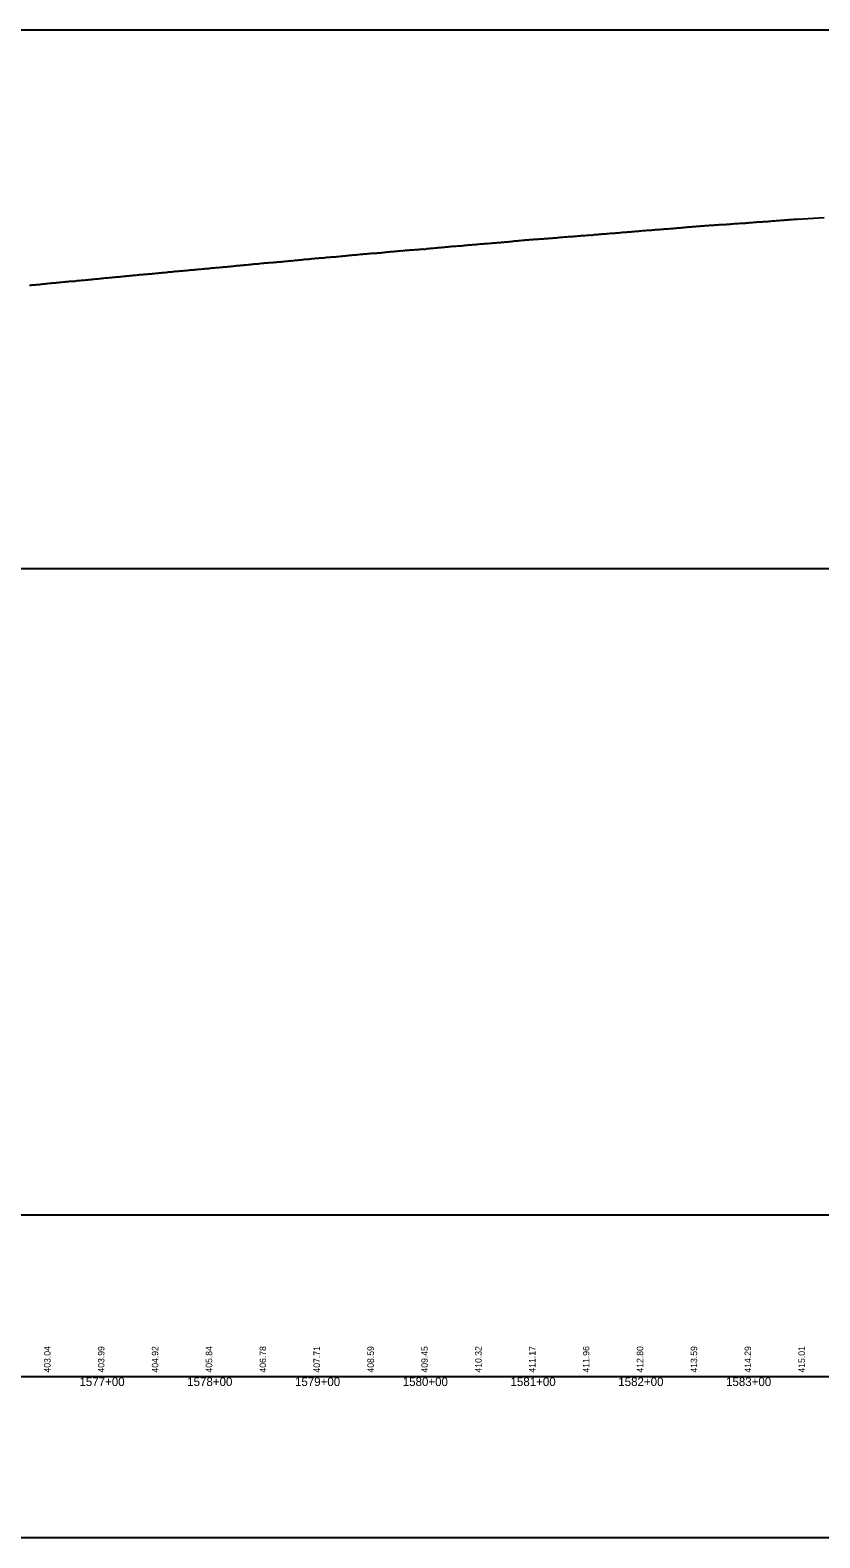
# Model space of a CAD drawing. Extents: x 2898 to 49495, y -15038 to -13538.
# Drawn here: x 47183 to 47916, y -15038 to -13638 of the extents above; entities that cross this region are included whole.
import ezdxf

# ---------------------------------------------------------------- set-up
doc = ezdxf.new("R2010")
doc.units = 0
for name, color, linetype in [('RD_DDB_Profile_EX', 7, 'Continuous'), ('RD_DDB_StaTX', 7, 'Continuous'), ('RD_DDB_StripGrade', 7, 'Continuous'), ('RD_GPK_Profile_Cell', 7, 'Continuous'), ('RD_SHT_ShtClip', 7, 'Continuous')]:
    doc.layers.add(name, color=color, linetype=linetype)

msp = doc.modelspace()

# ---------------------------------------------------------------- linework, layer by layer
at = {"layer": 'RD_DDB_Profile_EX'}
for points in [[(47742.9, -13825.5), (47743.9, -13825.4), (47744.9, -13825.2), (47745.9, -13825.2), (47746.9, -13825.1), (47747.9, -13825), (47748.9, -13824.9), (47749.9, -13824.9), (47750.9, -13824.8), (47751.9, -13824.6), (47752.9, -13824.5), (47753.9, -13824.4), (47754.9, -13824.4), (47755.9, -13824.3), (47756.9, -13824.3), (47757.9, -13824.2), (47758.9, -13824.2), (47759.9, -13824.1), (47760.9, -13823.9), (47761.9, -13823.9), (47762.9, -13823.8), (47763.9, -13823.7), (47764.9, -13823.7), (47765.9, -13823.6), (47766.9, -13823.6), (47767.9, -13823.5), (47768.9, -13823.4), (47769.9, -13823.3), (47770.9, -13823.2), (47771.9, -13823.1), (47772.9, -13823), (47773.9, -13823), (47774.9, -13822.9), (47775.9, -13822.8), (47776.9, -13822.7), (47777.9, -13822.6), (47778.9, -13822.6), (47779.9, -13822.5), (47780.9, -13822.4), (47781.9, -13822.4), (47782.9, -13822.2), (47783.9, -13822.1), (47784.9, -13822), (47785.9, -13821.9), (47786.9, -13821.9), (47787.9, -13821.8), (47788.9, -13821.7), (47789.9, -13821.6), (47790.9, -13821.5), (47791.9, -13821.4), (47792.9, -13821.3), (47793.9, -13821.2), (47795, -13821.2), (47795.9, -13821.1), (47796.9, -13821), (47797.2, -13821), (47797.9, -13820.9), (47798.9, -13820.8), (47799.9, -13820.8), (47800.9, -13820.7), (47801.9, -13820.6), (47802.9, -13820.5), (47803.9, -13820.5), (47804.9, -13820.4), (47805.9, -13820.3), (47806.9, -13820.2), (47807.9, -13820.1), (47808.9, -13820.1), (47809.9, -13820), (47810.9, -13820), (47811.9, -13819.9), (47812.9, -13819.8), (47813.9, -13819.7), (47814.9, -13819.6), (47815.9, -13819.6), (47816.9, -13819.5), (47817.9, -13819.4), (47818.9, -13819.3), (47819.9, -13819.3), (47820.9, -13819.2), (47821.9, -13819.1), (47822.9, -13819), (47823.9, -13819), (47824.9, -13819), (47825.9, -13819), (47826.9, -13818.9), (47827.9, -13818.9), (47828.9, -13818.8), (47829.9, -13818.7), (47830.9, -13818.6), (47831.9, -13818.5), (47832.9, -13818.5), (47833.9, -13818.3), (47834.9, -13818.3), (47835.9, -13818.2), (47836.9, -13818.1), (47837.9, -13818.1), (47838.9, -13818), (47839.9, -13817.9), (47840.9, -13817.9), (47841.9, -13817.8)], [(47841.9, -13817.8), (47842.9, -13817.8), (47843.9, -13817.7), (47844.9, -13817.6), (47845.9, -13817.6), (47846.9, -13817.7), (47847.9, -13817.4), (47848.9, -13817.3), (47849.9, -13817.3), (47850.9, -13817.2), (47851.9, -13817.1), (47852.9, -13817), (47853.9, -13817), (47854.9, -13816.9), (47855.9, -13816.8), (47856.9, -13816.7), (47857.9, -13816.6), (47858.9, -13816.6), (47859.9, -13816.5), (47860.9, -13816.6), (47861.9, -13816.4), (47862.9, -13816.4), (47863.9, -13816.2), (47864.9, -13816.2), (47865.9, -13816.1), (47866.9, -13816), (47867.9, -13816), (47868.9, -13815.8), (47869.9, -13815.7), (47870.9, -13815.7), (47871.9, -13815.6), (47872.9, -13815.5), (47873.9, -13815.4), (47874.9, -13815.4), (47875.9, -13815.3), (47876.9, -13815.2), (47877.9, -13815.2), (47878.9, -13815.1), (47879.9, -13815), (47880.9, -13814.9), (47881.9, -13814.8), (47882.9, -13814.8), (47883.9, -13814.7), (47884.9, -13814.6), (47885.9, -13814.5), (47886.9, -13814.5), (47887.9, -13814.4), (47888.9, -13814.3), (47889.9, -13814.3), (47890.3, -13814.2), (47890.9, -13814.2), (47892.1, -13814.1), (47892.9, -13814), (47894.3, -13813.9), (47895.4, -13813.9), (47900.4, -13813.6), (47905.4, -13813.3), (47910.4, -13813), (47915.4, -13812.7), (47920.4, -13812.5)], [(47642.9, -13833.3), (47643.9, -13833.2), (47644.9, -13833.2), (47645.9, -13833.1), (47646.9, -13833), (47647.9, -13833), (47648.9, -13833), (47649.9, -13832.9), (47650.9, -13832.7), (47651.9, -13832.7), (47652.9, -13832.7), (47653.9, -13832.5), (47654.9, -13832.4), (47655.9, -13832.3), (47656.9, -13832.3), (47657.9, -13832.3), (47658.9, -13832.2), (47659.9, -13832.1), (47660.9, -13832), (47661.9, -13832), (47662.9, -13831.8), (47663.9, -13831.8), (47664.9, -13831.7), (47665.9, -13831.6), (47666.9, -13831.6), (47667.9, -13831.5), (47668.9, -13831.4), (47669.9, -13831.3), (47670.9, -13831.3), (47671.9, -13831.2), (47672.9, -13831.1), (47673.9, -13831.1), (47674.9, -13830.8), (47675.9, -13830.7), (47676.9, -13830.7), (47677.9, -13830.6), (47678.9, -13830.5), (47679.9, -13830.4), (47680.9, -13830.4), (47681.9, -13830.4), (47682.9, -13830.2), (47683.9, -13830.1), (47684.9, -13830.1), (47685.9, -13830.1), (47686.9, -13830.1), (47687.9, -13829.9), (47688.9, -13829.7), (47689.9, -13829.7), (47690.9, -13829.7), (47691.9, -13829.5), (47692.9, -13829.4), (47693.9, -13829.4), (47694.9, -13829.2), (47695.9, -13829.2), (47696.9, -13829.2), (47697.9, -13829), (47698.9, -13829), (47699.9, -13828.9), (47700.9, -13828.8), (47701.9, -13828.7), (47702.9, -13828.6), (47703.9, -13828.7), (47704.9, -13828.7), (47705.9, -13828.4), (47706.9, -13828.3), (47707.9, -13828.3), (47708.9, -13828.3), (47709.9, -13828.1), (47710.9, -13828), (47711.9, -13827.9), (47712.9, -13827.8), (47713.9, -13827.7), (47714.9, -13827.7), (47715.9, -13827.6), (47716.9, -13827.5), (47717.9, -13827.5), (47718.9, -13827.3), (47719.9, -13827.2), (47720.9, -13827.2), (47721.9, -13827.1), (47722.9, -13827), (47723.9, -13826.9), (47724.9, -13827), (47725.9, -13826.9), (47726.9, -13826.8), (47727.9, -13826.7), (47728.9, -13826.6), (47729.9, -13826.6), (47730.9, -13826.4), (47731.9, -13826.3), (47732.9, -13826.2), (47733.9, -13826.2), (47734.9, -13826.2), (47735.9, -13826), (47736.9, -13825.9), (47737.9, -13825.8), (47738.9, -13825.7), (47739.9, -13825.6), (47740.9, -13825.6), (47741.9, -13825.5), (47742.9, -13825.5)], [(47442.9, -13850.8), (47444, -13850.7), (47445, -13850.6), (47446, -13850.5), (47447, -13850.5), (47447.9, -13850.3), (47448.9, -13850.3), (47450, -13850.3), (47451, -13850.1), (47452, -13850), (47452.9, -13850), (47453.9, -13849.8), (47455, -13849.8), (47456, -13849.8), (47457, -13849.5), (47457.9, -13849.5), (47458.9, -13849.4), (47460, -13849.3), (47461, -13849.2), (47462, -13849.2), (47462.9, -13849.1), (47463.9, -13849), (47464.9, -13848.9), (47466, -13848.9), (47467, -13848.8), (47467.9, -13848.7), (47468.9, -13848.6), (47469.9, -13848.5), (47471, -13848.4), (47472, -13848.2), (47472.9, -13848.2), (47473.9, -13848.1), (47474.9, -13848), (47476, -13847.9), (47477, -13847.7), (47477.9, -13847.7), (47478.9, -13847.6), (47479.9, -13847.5), (47480.9, -13847.5), (47482, -13847.4), (47482.9, -13847.2), (47483.9, -13847.1), (47484.9, -13847.1), (47485.9, -13847), (47487, -13846.9), (47487.9, -13846.8), (47488.9, -13846.7), (47489.9, -13846.6), (47490.9, -13846.6), (47492, -13846.4), (47492.9, -13846.3), (47493.9, -13846.3), (47494.9, -13846.1), (47495.9, -13846.1), (47496.9, -13846), (47497.9, -13846), (47498.9, -13845.9), (47499.9, -13845.7), (47500.9, -13845.6), (47501.9, -13845.5), (47502.9, -13845.5), (47503.9, -13845.5), (47504.9, -13845.4), (47505.9, -13845.3), (47506.9, -13845.2), (47507.9, -13845.1), (47508.9, -13845.1), (47509.9, -13845), (47510.9, -13844.9), (47511.9, -13844.7), (47512.9, -13844.6), (47513.9, -13844.6), (47514.9, -13844.4), (47515.9, -13844.4), (47516.9, -13844.2), (47517.9, -13844.1), (47518.9, -13844.1), (47519.9, -13844), (47520.9, -13843.9), (47521.9, -13843.8), (47522.9, -13843.7), (47523.9, -13843.6), (47524.9, -13843.5), (47525.9, -13843.5), (47526.9, -13843.4), (47527.9, -13843.2), (47528.9, -13843.3), (47529.9, -13843.1), (47530.9, -13843), (47531.9, -13842.9), (47532.9, -13842.9), (47533.9, -13842.8), (47534.9, -13842.8), (47535.9, -13842.6), (47536.9, -13842.6), (47537.9, -13842.4), (47538.9, -13842.4), (47539.9, -13842.3), (47540.9, -13842.1), (47541.9, -13842.1), (47542.9, -13842.1)], [(47542.9, -13842.1), (47543.9, -13842), (47544.9, -13841.9), (47545.9, -13841.8), (47546.9, -13841.7), (47547.9, -13841.6), (47548.9, -13841.7), (47549.9, -13841.7), (47550.9, -13841.4), (47551.9, -13841.3), (47552.9, -13841.2), (47553.9, -13841.2), (47554.9, -13841), (47555.9, -13840.9), (47556.9, -13840.9), (47557.9, -13840.8), (47558.9, -13840.7), (47559.9, -13840.6), (47560.9, -13840.6), (47561.9, -13840.4), (47562.9, -13840.4), (47563.9, -13840.3), (47564.9, -13840.2), (47565.9, -13840.1), (47566.9, -13840), (47567.9, -13839.9), (47568.9, -13839.8), (47569.9, -13839.7), (47570.9, -13839.6), (47571.9, -13839.5), (47572.9, -13839.5), (47573.9, -13839.4), (47574.9, -13839.2), (47575.9, -13839.1), (47576.9, -13839.1), (47577.9, -13839), (47578.9, -13838.9), (47579.9, -13838.8), (47580.9, -13838.8), (47581.9, -13838.6), (47582.9, -13838.6), (47583.9, -13838.6), (47584.9, -13838.4), (47585.9, -13838.4), (47586.9, -13838.2), (47587.9, -13838.2), (47588.9, -13838.1), (47589.9, -13837.9), (47590.9, -13837.9), (47591.9, -13837.8), (47592.9, -13837.7), (47593.9, -13837.5), (47594.9, -13837.5), (47595.9, -13837.5), (47596.9, -13837.4), (47597.9, -13837.3), (47598.9, -13837.2), (47599.9, -13837.1), (47600.9, -13837), (47601.9, -13837), (47602.9, -13837), (47603.9, -13836.8), (47604.9, -13836.7), (47605.9, -13836.6), (47606.9, -13836.6), (47607.9, -13836.5), (47608.9, -13836.5), (47609.9, -13836.4), (47610.9, -13836.3), (47611.9, -13836.2), (47612.9, -13836.1), (47613.9, -13836), (47614.9, -13835.9), (47615.9, -13835.9), (47616.9, -13835.7), (47617.9, -13835.7), (47618.9, -13835.6), (47619.9, -13835.6), (47620.9, -13835.4), (47621.9, -13835.3), (47622.9, -13835.2), (47623.9, -13835.1), (47624.9, -13835), (47625.9, -13834.9), (47626.9, -13834.9), (47627.9, -13834.8), (47628.9, -13834.7), (47629.9, -13834.6), (47630.9, -13834.5), (47631.9, -13834.4), (47632.9, -13834.2), (47633.9, -13834.1), (47634.9, -13834.1), (47635.9, -13834), (47636.9, -13833.9), (47637.9, -13833.8), (47638.9, -13833.8), (47639.9, -13833.6), (47640.9, -13833.5), (47641.9, -13833.4), (47642.9, -13833.3)], [(47343, -13860.2), (47344, -13860), (47345, -13860), (47346, -13859.9), (47347, -13859.8), (47348, -13859.8), (47349, -13859.7), (47350, -13859.6), (47351, -13859.5), (47352, -13859.3), (47353, -13859.3), (47354, -13859.2), (47355, -13859.1), (47356, -13859), (47357, -13859), (47358, -13858.9), (47359, -13858.8), (47360, -13858.7), (47361, -13858.6), (47362, -13858.4), (47363, -13858.3), (47364, -13858.2), (47365, -13858.1), (47366, -13858.1), (47367, -13858), (47368, -13857.8), (47369, -13857.8), (47370, -13857.6), (47371, -13857.6), (47372, -13857.5), (47373, -13857.4), (47374, -13857.4), (47375, -13857.1), (47376, -13857), (47377, -13857), (47378, -13856.9), (47379, -13856.8), (47380, -13856.6), (47381, -13856.6), (47382, -13856.5), (47383, -13856.4), (47384, -13856.4), (47385, -13856.3), (47386, -13856.2), (47387, -13856.1), (47388, -13856.1), (47389, -13855.9), (47390, -13855.8), (47391, -13855.6), (47392, -13855.5), (47393, -13855.5), (47394, -13855.4), (47395, -13855.3), (47396, -13855.2), (47397, -13855.1), (47398, -13854.9), (47399, -13854.8), (47400, -13854.7), (47401, -13854.6), (47402, -13854.6), (47403, -13854.6), (47404, -13854.5), (47405, -13854.3), (47406, -13854.2), (47407, -13854.2), (47408, -13854.1), (47409, -13854.1), (47410, -13854), (47411, -13853.9), (47412, -13853.8), (47413, -13853.7), (47414, -13853.6), (47415, -13853.6), (47416, -13853.5), (47417, -13853.4), (47418, -13853.3), (47419, -13853.2), (47420, -13853), (47421, -13853), (47422, -13852.9), (47423, -13852.8), (47424, -13852.7), (47425, -13852.6), (47426, -13852.5), (47427, -13852.6), (47428, -13852.5), (47429, -13852.2), (47430, -13852.2), (47431, -13852.1), (47432, -13852), (47432.9, -13851.7), (47434, -13851.7), (47435, -13851.7), (47436, -13851.5), (47437, -13851.4), (47437.9, -13851.2), (47439, -13851.2), (47440, -13851.1), (47441, -13851), (47442, -13851), (47442.9, -13850.8)], [(47183, -13875.2), (47184, -13875.2), (47185, -13875.1), (47186, -13875), (47186.5, -13875), (47187, -13874.9), (47188, -13874.8), (47189, -13874.7), (47190, -13874.6), (47191, -13874.5), (47192, -13874.5), (47193, -13874.4), (47194, -13874.3), (47195, -13874.1), (47196, -13874), (47197, -13873.9), (47198, -13873.8), (47199, -13873.7), (47200, -13873.6), (47201, -13873.5), (47202, -13873.4), (47203, -13873.3), (47204, -13873.2), (47205, -13873.2), (47206, -13873.1), (47207, -13873), (47208, -13872.8), (47209, -13872.8), (47210, -13872.7), (47211, -13872.6), (47212, -13872.5), (47213, -13872.5), (47214, -13872.3), (47215, -13872.3), (47216, -13872.2), (47217, -13872), (47218, -13872), (47219, -13871.8), (47220, -13871.7), (47221, -13871.7), (47222, -13871.5), (47223, -13871.5), (47224, -13871.4), (47225, -13871.4), (47226, -13871.2), (47227, -13871), (47228, -13871), (47229, -13870.9), (47230, -13870.8), (47231, -13870.7), (47232, -13870.6), (47233, -13870.6), (47234, -13870.5), (47235, -13870.4), (47236, -13870.3), (47237, -13870.2), (47238, -13870.1), (47239, -13870), (47240, -13869.9), (47241, -13869.8), (47242, -13869.7), (47243, -13869.6)], [(47243, -13869.6), (47244, -13869.5), (47245, -13869.4), (47246, -13869.3), (47247, -13869.3), (47248, -13869.1), (47249, -13869), (47250, -13868.9), (47251, -13868.8), (47252, -13868.7), (47253, -13868.6), (47254, -13868.5), (47255, -13868.5), (47256, -13868.4), (47257, -13868.2), (47258, -13868.2), (47259, -13868), (47260, -13867.9), (47261, -13867.8), (47262, -13867.7), (47263, -13867.6), (47264, -13867.5), (47265, -13867.5), (47266, -13867.4), (47267, -13867.3), (47268, -13867.2), (47269, -13867.1), (47270, -13867), (47271, -13866.9), (47272, -13866.8), (47273, -13866.7), (47274, -13866.7), (47275, -13866.5), (47276, -13866.4), (47277, -13866.3), (47278, -13866.2), (47279, -13866.1), (47280, -13866), (47281, -13866), (47282, -13865.9), (47283, -13865.8), (47284, -13865.6), (47285, -13865.5), (47286, -13865.5), (47287, -13865.4), (47288, -13865.3), (47289, -13865.2), (47290, -13865.1), (47291, -13865), (47292, -13864.9), (47293, -13864.8), (47294, -13864.7), (47295, -13864.6), (47296, -13864.6), (47297, -13864.4), (47298, -13864.3), (47299, -13864.3), (47300, -13864.2), (47301, -13864.1), (47302, -13864), (47303, -13863.9), (47304, -13863.8), (47305, -13863.7), (47306, -13863.6), (47307, -13863.6), (47308.2, -13863.4), (47309, -13863.4), (47310, -13863.3), (47311, -13863.2), (47312, -13863), (47313, -13862.9), (47314, -13862.9), (47315, -13862.8), (47316, -13862.7), (47317, -13862.5), (47318, -13862.4), (47319, -13862.4), (47320, -13862.3), (47321, -13862.2), (47322, -13862), (47323, -13862), (47324, -13861.9), (47325, -13861.8), (47326, -13861.7), (47327, -13861.6), (47328, -13861.5), (47329, -13861.5), (47330, -13861.3), (47331, -13861.2), (47332, -13861.1), (47333, -13861.1), (47334, -13861), (47335, -13860.9), (47336, -13860.8), (47337, -13860.7), (47338, -13860.6), (47339, -13860.5), (47340, -13860.5), (47341, -13860.4), (47342, -13860.3), (47343, -13860.2)]]:
    msp.add_lwpolyline(points, dxfattribs=at)
at = {"layer": 'RD_GPK_Profile_Cell'}
msp.add_line((2976.1, -14888.5), (48721.1, -14888.5), dxfattribs=at)
at = {"layer": 'RD_SHT_ShtClip'}
for points in [[(46475.4, -13638.5), (46475.4, -14138.5), (47975.4, -14138.5), (47975.4, -14138.5), (47975.4, -13638.5), (47975.4, -13638.5)], [(46455.4, -14738.5), (47995.4, -14738.5), (47995.4, -15038.5), (46455.4, -15038.5)]]:
    msp.add_lwpolyline(points, close=True, dxfattribs=at)

# ---------------------------------------------------------------- texts
at = {"layer": 'RD_DDB_StaTX'}
for s, p in [('1577+00', (47229.2, -14897.5)), ('1578+00', (47329.2, -14897.5)), ('1579+00', (47429.2, -14897.5)), ('1580+00', (47529.2, -14897.5)), ('1581+00', (47629.2, -14897.5)), ('1582+00', (47729.2, -14897.5)), ('1583+00', (47829.2, -14897.5))]:
    msp.add_text(s, height=8, dxfattribs=at).set_placement(p)
at = {"layer": 'RD_DDB_StripGrade'}
for s, p in [('403.04', (47202.4, -14885)), ('403.99', (47252.4, -14885)), ('404.92', (47302.4, -14885)), ('405.84', (47352.4, -14885)), ('406.78', (47402.4, -14885)), ('407.71', (47452.4, -14885)), ('408.59', (47502.4, -14885)), ('409.45', (47552.4, -14885)), ('410.32', (47602.4, -14885)), ('411.17', (47652.4, -14885)), ('411.96', (47702.4, -14885)), ('412.80', (47752.4, -14885)), ('413.59', (47802.4, -14885)), ('414.29', (47852.4, -14885)), ('415.01', (47902.4, -14885))]:
    msp.add_text(s, height=6, rotation=90, dxfattribs=at).set_placement(p)

doc.saveas('drawing.dxf')
